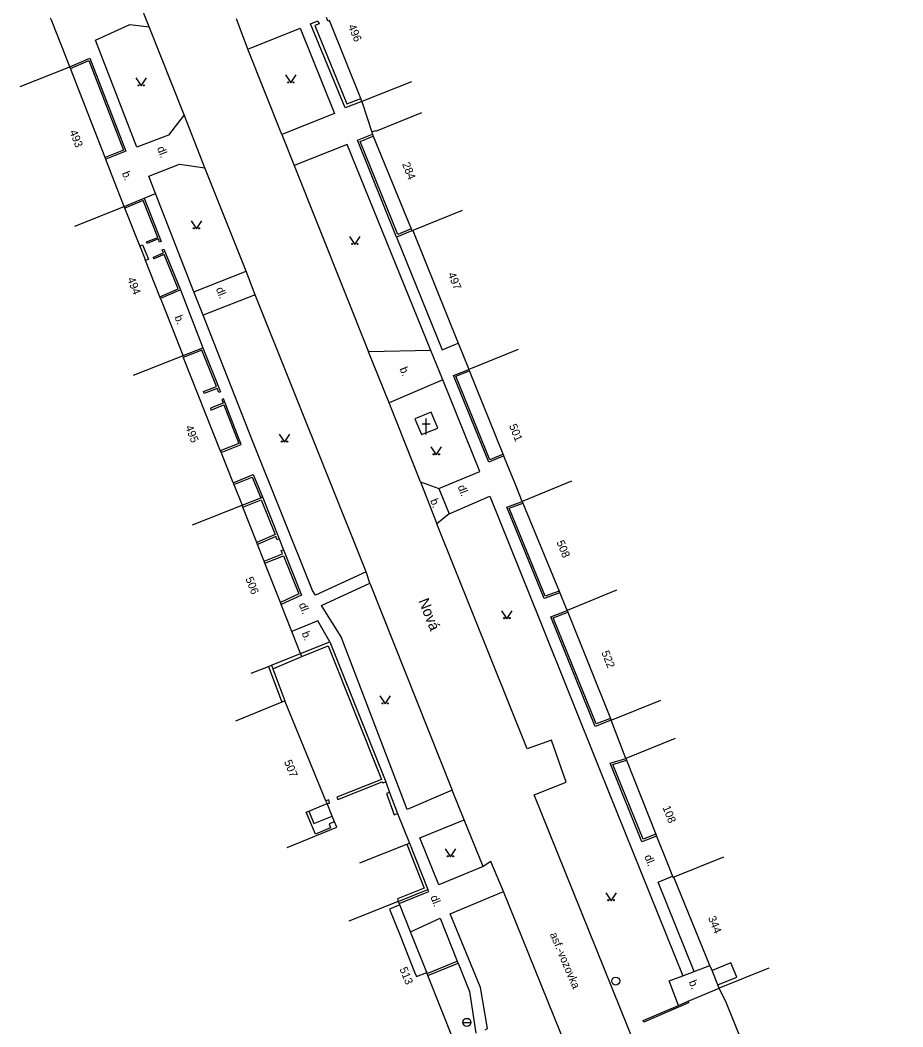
# Model space of a CAD drawing. Extents: x -577457 to -568404, y -1208466 to -1201387.
# Drawn here: x -575176.8 to -575094.1, y -1204818.3 to -1204724 of the extents above; entities that cross this region are included whole.
import ezdxf

# ---------------------------------------------------------------- set-up
doc = ezdxf.new("R2010")
doc.units = 0
for name, color, linetype in [('BUDOVY_MĚŘ', 7, 'Continuous'), ('MAP_ZN_BP', 7, 'Continuous'), ('NÁZVY_ULIC_TOK_SMĚR', 7, 'Continuous'), ('POMOC_POPIS', 7, 'Continuous'), ('ROZHRANÍ_PLOCH', 7, 'Continuous'), ('ZN_BUDOV', 7, 'Continuous'), ('ZN_DOPLŇKOVÉ', 7, 'Continuous'), ('ZN_KULTUR', 7, 'Continuous'), ('Č_POPIS_ORIENT', 7, 'Continuous')]:
    doc.layers.add(name, color=color, linetype=linetype)

msp = doc.modelspace()

# ---------------------------------------------------------------- linework, layer by layer
at = {"layer": 'BUDOVY_MĚŘ'}
for points in [[(-575144.87, -1204731.33), (-575147.8, -1204724.02), (-575147.95, -1204724.08), (-575148.09, -1204723.74)], [(-575173.84, -1204724), (-575173.92, -1204723.8)], [(-575172.13, -1204728.37), (-575172.85, -1204726.53)], [(-575176.78, -1204730.19), (-575172.13, -1204728.37)], [(-575172.07, -1204728.53), (-575172.13, -1204728.37)], [(-575168.81, -1204736.86), (-575172.07, -1204728.53)], [(-575140.12, -1204729.75), (-575144.76, -1204731.61)], [(-575144.76, -1204731.61), (-575144.87, -1204731.33)], [(-575139.18, -1204732.67), (-575143.49, -1204734.42), (-575143.52, -1204734.36), (-575143.84, -1204734.49)], [(-575143.84, -1204734.49), (-575143.77, -1204734.67)], [(-575143.77, -1204734.67), (-575143.7, -1204734.85)], [(-575143.7, -1204734.85), (-575140.16, -1204743.54)], [(-575168.75, -1204737.02), (-575168.81, -1204736.86)], [(-575168.68, -1204737.2), (-575168.75, -1204737.02)], [(-575167.02, -1204741.45), (-575167.71, -1204739.69)], [(-575171.67, -1204743.29), (-575167.02, -1204741.45)], [(-575166.96, -1204741.6), (-575167.02, -1204741.45)], [(-575165.57, -1204745.12), (-575166.96, -1204741.6)], [(-575135.37, -1204741.81), (-575140, -1204743.69)], [(-575140.16, -1204743.54), (-575140.09, -1204743.72)], [(-575140.09, -1204743.72), (-575140, -1204743.69)], [(-575140, -1204743.69), (-575135.74, -1204754.23)], [(-575165.45, -1204745.41), (-575165.57, -1204745.12)], [(-575165.03, -1204746.48), (-575165.11, -1204746.28)], [(-575163.68, -1204749.91), (-575165.03, -1204746.48)], [(-575163.62, -1204750.06), (-575163.68, -1204749.91)], [(-575163.55, -1204750.24), (-575163.62, -1204750.06)], [(-575161.51, -1204755.4), (-575162.55, -1204752.76)], [(-575135.74, -1204754.23), (-575135.64, -1204754.47)], [(-575130.11, -1204754.82), (-575134.74, -1204756.69)], [(-575166.16, -1204757.23), (-575161.56, -1204755.42)], [(-575161.56, -1204755.42), (-575161.51, -1204755.4)], [(-575161.56, -1204755.42), (-575161.49, -1204755.59)], [(-575161.49, -1204755.59), (-575158.03, -1204764.31)], [(-575134.83, -1204756.46), (-575134.74, -1204756.69)], [(-575134.68, -1204756.84), (-575134.74, -1204756.69)], [(-575131.52, -1204764.64), (-575134.68, -1204756.84)], [(-575158.03, -1204764.31), (-575157.96, -1204764.48)], [(-575157.96, -1204764.48), (-575157.89, -1204764.65)], [(-575131.46, -1204764.79), (-575131.52, -1204764.64)], [(-575131.39, -1204764.96), (-575131.46, -1204764.79)], [(-575156.87, -1204767.2), (-575156.83, -1204767.31)], [(-575156.83, -1204767.31), (-575156.76, -1204767.48)], [(-575156.76, -1204767.48), (-575155.99, -1204769.41)], [(-575129.74, -1204769.05), (-575130.37, -1204767.48)], [(-575125.12, -1204767.15), (-575129.74, -1204769.05)], [(-575160.64, -1204771.25), (-575155.99, -1204769.41)], [(-575155.92, -1204769.6), (-575155.99, -1204769.41)], [(-575154.61, -1204772.9), (-575155.92, -1204769.6)], [(-575129.74, -1204769.05), (-575129.68, -1204769.21)], [(-575129.68, -1204769.21), (-575126.28, -1204777.47)], [(-575154.54, -1204773.09), (-575154.61, -1204772.9)], [(-575154.42, -1204773.4), (-575154.54, -1204773.09)], [(-575153.92, -1204774.66), (-575154.07, -1204774.29)], [(-575153.85, -1204774.84), (-575153.92, -1204774.66)], [(-575152.39, -1204778.53), (-575153.85, -1204774.84)], [(-575126.28, -1204777.47), (-575126.21, -1204777.63)], [(-575120.92, -1204777.36), (-575125.54, -1204779.26)], [(-575152.32, -1204778.71), (-575152.39, -1204778.53)], [(-575125.68, -1204778.92), (-575125.54, -1204779.26)], [(-575125.54, -1204779.26), (-575125.47, -1204779.43)], [(-575125.47, -1204779.43), (-575121.47, -1204789.38)], [(-575150.5, -1204783.31), (-575151.26, -1204781.39)], [(-575153.24, -1204784.39), (-575150.5, -1204783.31)], [(-575155.15, -1204785.15), (-575153.52, -1204784.5)], [(-575153.52, -1204784.5), (-575153.24, -1204784.39)], [(-575152.25, -1204787.85), (-575156.6, -1204789.64)], [(-575151.97, -1204787.74), (-575152.25, -1204787.85)], [(-575148.14, -1204797.08), (-575151.97, -1204787.74)], [(-575121.4, -1204789.55), (-575116.76, -1204787.68)], [(-575121.47, -1204789.38), (-575121.4, -1204789.55)], [(-575115.4, -1204791.27), (-575120.05, -1204793.12)], [(-575120.05, -1204793.12), (-575119.98, -1204793.29)], [(-575119.98, -1204793.29), (-575117.23, -1204800.23)], [(-575148.02, -1204797.36), (-575148.14, -1204797.08)], [(-575147.55, -1204798.52), (-575148.02, -1204797.36)], [(-575151.75, -1204801.46), (-575147.12, -1204799.56), (-575147.33, -1204799.05)], [(-575147.33, -1204799.05), (-575147.55, -1204798.52)], [(-575117.23, -1204800.23), (-575117.16, -1204800.41)], [(-575117.16, -1204800.41), (-575117.1, -1204800.55)], [(-575116.27, -1204802.64), (-575115.67, -1204804.16)], [(-575110.9, -1204802.36), (-575115.53, -1204804.25)], [(-575115.67, -1204804.16), (-575115.62, -1204804.29), (-575115.53, -1204804.25)], [(-575112.15, -1204812.51), (-575115.53, -1204804.25)], [(-575141.35, -1204806.51), (-575145.99, -1204808.36)], [(-575141.27, -1204806.7), (-575141.35, -1204806.51)], [(-575141.21, -1204806.85), (-575141.27, -1204806.7)], [(-575140.21, -1204809.37), (-575141.21, -1204806.85)], [(-575138.69, -1204813.18), (-575140.21, -1204809.37)], [(-575138.66, -1204813.25), (-575138.69, -1204813.18)], [(-575138.58, -1204813.44), (-575138.66, -1204813.25)], [(-575111.96, -1204812.98), (-575112.15, -1204812.51)], [(-575111.41, -1204814.32), (-575111.96, -1204812.98)], [(-575106.65, -1204812.75), (-575111.28, -1204814.64)], [(-575136.14, -1204819.57), (-575138.58, -1204813.44)], [(-575111.28, -1204814.64), (-575111.41, -1204814.32)]]:
    msp.add_lwpolyline(points, dxfattribs=at)
at = {"layer": 'MAP_ZN_BP'}
for radius in [0.375, 0.0005]:
    msp.add_circle((-575120.98, -1204813.971), radius, dxfattribs=at)
at = {"layer": 'ROZHRANÍ_PLOCH'}
for points in [[(-575164.7, -1204724.61), (-575166.63, -1204719.72)], [(-575161.42, -1204732.86), (-575162.89, -1204734.77), (-575165.86, -1204735.88), (-575169.73, -1204725.87), (-575166.5, -1204724.38), (-575164.7, -1204724.61)], [(-575161.42, -1204732.86), (-575164.7, -1204724.61)], [(-575155.45, -1204726.69), (-575156.51, -1204723.87)], [(-575155.45, -1204726.69), (-575150.55, -1204724.73), (-575147.33, -1204732.72), (-575152.26, -1204734.7)], [(-575152.26, -1204734.7), (-575155.45, -1204726.69)], [(-575159.49, -1204737.83), (-575161.42, -1204732.86)], [(-575152.26, -1204734.7), (-575151.1, -1204737.61)], [(-575138.3, -1204754.92), (-575146.14, -1204735.63), (-575151.1, -1204737.61)], [(-575164.11, -1204740.21), (-575164.71, -1204738.6), (-575161.86, -1204737.46), (-575159.49, -1204737.83)], [(-575155.6, -1204747.48), (-575159.49, -1204737.83)], [(-575151.1, -1204737.61), (-575144.13, -1204755.04)], [(-575165.16, -1204740.67), (-575164.11, -1204740.21)], [(-575160.52, -1204749.44), (-575164.11, -1204740.21)], [(-575141.51, -1204744.3), (-575137.25, -1204754.85), (-575135.74, -1204754.23)], [(-575165.57, -1204745.12), (-575165.33, -1204745.02), (-575164.75, -1204746.37), (-575165.03, -1204746.48)], [(-575160.52, -1204749.44), (-575155.6, -1204747.48)], [(-575154.76, -1204749.71), (-575155.6, -1204747.48)], [(-575161.75, -1204749.23), (-575159.65, -1204754.66)], [(-575159.62, -1204751.6), (-575160.52, -1204749.44)], [(-575154.76, -1204749.71), (-575159.62, -1204751.6)], [(-575144.37, -1204775.64), (-575154.76, -1204749.71)], [(-575144.37, -1204775.64), (-575149.11, -1204777.82), (-575149.38, -1204777.41), (-575155, -1204763.39), (-575159.62, -1204751.6)], [(-575138.3, -1204754.92), (-575144.13, -1204755.04)], [(-575142.22, -1204759.81), (-575144.13, -1204755.04)], [(-575137.18, -1204757.66), (-575138.3, -1204754.92)], [(-575137.18, -1204757.66), (-575142.22, -1204759.81)], [(-575137.54, -1204767.86), (-575133.72, -1204766.26), (-575137.18, -1204757.66)], [(-575139.27, -1204767.21), (-575142.22, -1204759.81)], [(-575139.79, -1204761.32), (-575139.19, -1204762.79), (-575137.65, -1204762.21), (-575138.28, -1204760.7), (-575139.79, -1204761.32)], [(-575139.27, -1204767.21), (-575137.54, -1204767.86)], [(-575139.27, -1204767.21), (-575137.73, -1204771.17)], [(-575137.54, -1204767.86), (-575136.58, -1204770.21)], [(-575136.58, -1204770.21), (-575132.77, -1204768.57), (-575128.06, -1204780.26), (-575122.5, -1204794.14), (-575114.68, -1204813.48)], [(-575136.58, -1204770.21), (-575137.73, -1204771.17)], [(-575094.08, -1204882.55), (-575107.04, -1204850.7), (-575119.81, -1204818.36), (-575128.63, -1204796.54), (-575125.63, -1204795.35), (-575127.01, -1204791.42), (-575129.27, -1204792.23), (-575137.73, -1204771.17)], [(-575144.01, -1204776.71), (-575144.37, -1204775.64)], [(-575136.3, -1204796.11), (-575140.51, -1204797.91), (-575146.69, -1204781.75), (-575148.54, -1204778.8), (-575144.01, -1204776.71)], [(-575144.01, -1204776.71), (-575136.3, -1204796.11)], [(-575147.75, -1204782.19), (-575148.88, -1204780.23), (-575151.32, -1204781.24)], [(-575135.17, -1204798.89), (-575136.3, -1204796.11)], [(-575133.4, -1204803.26), (-575137.54, -1204804.97), (-575139.34, -1204800.57), (-575135.17, -1204798.89)], [(-575133.4, -1204803.26), (-575135.17, -1204798.89)], [(-575131.5, -1204805.6), (-575132.67, -1204802.77), (-575133.4, -1204803.26)], [(-575113.63, -1204813.08), (-575117.01, -1204804.71), (-575115.67, -1204804.16)], [(-575133.21, -1204818.53), (-575132.99, -1204818.4), (-575133.64, -1204814.58), (-575136.48, -1204807.67), (-575131.5, -1204805.6)], [(-575122.01, -1204829.07), (-575131.5, -1204805.6)], [(-575140.21, -1204809.37), (-575137.44, -1204808.08), (-575135.83, -1204812.11)], [(-575135.83, -1204812.11), (-575135.75, -1204812.3)], [(-575135.75, -1204812.3), (-575134.69, -1204814.94), (-575134.09, -1204818.84)], [(-575114.68, -1204813.48), (-575113.63, -1204813.08)], [(-575113.63, -1204813.08), (-575112.15, -1204812.51)], [(-575115.1, -1204816.25), (-575115.98, -1204813.96), (-575114.68, -1204813.48)], [(-575114.21, -1204815.87), (-575111.28, -1204814.64)]]:
    msp.add_lwpolyline(points, dxfattribs=at)
at = {"layer": 'ZN_BUDOV'}
for p, q in [((-575138.74, -1204762.8), (-575138.74, -1204761.3)), ((-575139.115, -1204761.8), (-575138.365, -1204761.8))]:
    msp.add_line(p, q, dxfattribs=at)
at = {"layer": 'ZN_DOPLŇKOVÉ'}
msp.add_line((-575135.305, -1204817.84), (-575134.555, -1204817.84), dxfattribs=at)
for points in [[(-575172.85, -1204726.53), (-575173.84, -1204724)], [(-575144.76, -1204731.61), (-575146.34, -1204732.2), (-575149.57, -1204724.34), (-575148.9, -1204724.05), (-575148.78, -1204724.32), (-575149.18, -1204724.5), (-575146.17, -1204731.82), (-575144.87, -1204731.33)], [(-575172.13, -1204728.37), (-575170.26, -1204727.55), (-575166.87, -1204736.25), (-575168.75, -1204737.02)], [(-575172.07, -1204728.53), (-575170.35, -1204727.77), (-575167.09, -1204736.15), (-575168.81, -1204736.86)], [(-575144.76, -1204731.61), (-575143.84, -1204734.49)], [(-575141.51, -1204744.3), (-575145.16, -1204735.24), (-575143.77, -1204734.67)], [(-575140.16, -1204743.54), (-575141.41, -1204744.05), (-575144.91, -1204735.34), (-575143.7, -1204734.85)], [(-575167.71, -1204739.69), (-575168.68, -1204737.2)], [(-575167.02, -1204741.45), (-575165.16, -1204740.67)], [(-575165.16, -1204740.67), (-575163.56, -1204744.71), (-575163.71, -1204744.77), (-575163.83, -1204744.48), (-575164.87, -1204744.89), (-575164.93, -1204744.74), (-575163.89, -1204744.33), (-575165.25, -1204740.88), (-575166.96, -1204741.6)], [(-575140.09, -1204743.72), (-575141.51, -1204744.3)], [(-575165.11, -1204746.28), (-575165.45, -1204745.41)], [(-575163.68, -1204749.91), (-575161.96, -1204749.15), (-575163.28, -1204745.93), (-575164.24, -1204746.33), (-575164.3, -1204746.18), (-575163.34, -1204745.79), (-575163.46, -1204745.49), (-575163.32, -1204745.43), (-575161.75, -1204749.23)], [(-575161.75, -1204749.23), (-575163.62, -1204750.06)], [(-575162.55, -1204752.76), (-575163.55, -1204750.24)], [(-575161.51, -1204755.4), (-575159.65, -1204754.66)], [(-575159.65, -1204754.66), (-575158, -1204758.78), (-575158.17, -1204758.85), (-575158.32, -1204758.47), (-575159.54, -1204758.94), (-575159.6, -1204758.77), (-575158.39, -1204758.3), (-575159.75, -1204754.89), (-575161.49, -1204755.59)], [(-575135.64, -1204754.47), (-575134.83, -1204756.46)], [(-575131.46, -1204764.79), (-575132.87, -1204765.37), (-575136.18, -1204757.25), (-575134.74, -1204756.69)], [(-575131.52, -1204764.64), (-575132.78, -1204765.16), (-575135.97, -1204757.34), (-575134.68, -1204756.84)], [(-575157.96, -1204764.48), (-575156.07, -1204763.72), (-575157.73, -1204759.46), (-575157.89, -1204759.52), (-575157.77, -1204759.84), (-575158.96, -1204760.33), (-575158.9, -1204760.5), (-575157.7, -1204760.01), (-575156.3, -1204763.62), (-575158.03, -1204764.31)], [(-575157.89, -1204764.65), (-575156.87, -1204767.2)], [(-575130.37, -1204767.48), (-575131.39, -1204764.96)], [(-575156.83, -1204767.31), (-575154.94, -1204766.55), (-575154.08, -1204768.64)], [(-575156.76, -1204767.48), (-575155.04, -1204766.78), (-575154.24, -1204768.71)], [(-575155.99, -1204769.41), (-575154.24, -1204768.71)], [(-575155.92, -1204769.6), (-575154.19, -1204768.9), (-575152.89, -1204772.16), (-575154.61, -1204772.9)], [(-575154.24, -1204768.71), (-575154.08, -1204768.64)], [(-575154.08, -1204768.64), (-575152.51, -1204772.56)], [(-575126.21, -1204777.63), (-575127.69, -1204778.15), (-575131.17, -1204769.6), (-575129.74, -1204769.05)], [(-575126.28, -1204777.47), (-575127.59, -1204777.93), (-575130.95, -1204769.7), (-575129.68, -1204769.21)], [(-575152.51, -1204772.56), (-575152.7, -1204772.64), (-575152.81, -1204772.35), (-575154.54, -1204773.09)], [(-575152.51, -1204772.56), (-575152.12, -1204773.59)], [(-575154.07, -1204774.29), (-575154.42, -1204773.4)], [(-575153.92, -1204774.66), (-575152.19, -1204773.95), (-575152.31, -1204773.66), (-575152.12, -1204773.59)], [(-575152.12, -1204773.59), (-575150.42, -1204777.82), (-575152.32, -1204778.71)], [(-575153.85, -1204774.84), (-575152.12, -1204774.14), (-575150.68, -1204777.72), (-575152.39, -1204778.53)], [(-575126.21, -1204777.63), (-575125.68, -1204778.92)], [(-575151.32, -1204781.24), (-575152.32, -1204778.71)], [(-575121.4, -1204789.55), (-575122.92, -1204790.12), (-575127.07, -1204779.85), (-575125.54, -1204779.26)], [(-575121.47, -1204789.38), (-575122.82, -1204789.89), (-575126.83, -1204779.95), (-575125.47, -1204779.43)], [(-575151.26, -1204781.39), (-575151.32, -1204781.24)], [(-575150.5, -1204783.31), (-575147.75, -1204782.19)], [(-575147.75, -1204782.19), (-575142.53, -1204795.31)], [(-575150.39, -1204783.59), (-575147.91, -1204782.58), (-575142.94, -1204795.11), (-575147.1, -1204796.74), (-575147.01, -1204796.97), (-575142.85, -1204795.33), (-575142.81, -1204795.42), (-575142.53, -1204795.31)], [(-575153.11, -1204784.74), (-575150.39, -1204783.59)], [(-575150.39, -1204783.59), (-575150.5, -1204783.31)], [(-575153.52, -1204784.5), (-575152.25, -1204787.85)], [(-575153.24, -1204784.39), (-575153.11, -1204784.74)], [(-575153.11, -1204784.74), (-575151.97, -1204787.74)], [(-575120.05, -1204793.12), (-575121.4, -1204789.55)], [(-575117.16, -1204800.41), (-575118.52, -1204800.94), (-575121.5, -1204793.57), (-575120.05, -1204793.12)], [(-575117.23, -1204800.23), (-575118.41, -1204800.69), (-575121.25, -1204793.69), (-575119.98, -1204793.29)], [(-575142.53, -1204795.31), (-575142.19, -1204796.3)], [(-575142.19, -1204796.3), (-575142.47, -1204796.41), (-575141.73, -1204798.4), (-575141.44, -1204798.29)], [(-575142.19, -1204796.3), (-575141.44, -1204798.29)], [(-575148.02, -1204797.36), (-575147.79, -1204797.31), (-575147.86, -1204797.01), (-575148.14, -1204797.08)], [(-575147.33, -1204799.05), (-575147.84, -1204799.26), (-575147.69, -1204799.63), (-575149.12, -1204800.22), (-575149.97, -1204798.16), (-575149.74, -1204798.06)], [(-575149.74, -1204798.06), (-575148.02, -1204797.36)], [(-575149.74, -1204798.06), (-575149.26, -1204799.22), (-575147.55, -1204798.52)], [(-575141.44, -1204798.29), (-575140.3, -1204801.05)], [(-575140.55, -1204801.15), (-575140.3, -1204801.05)], [(-575140.3, -1204801.05), (-575138.57, -1204805.41)], [(-575117.1, -1204800.55), (-575116.27, -1204802.64)], [(-575144.95, -1204802.9), (-575140.55, -1204801.15)], [(-575140.55, -1204801.15), (-575138.92, -1204805.26), (-575141.44, -1204806.26), (-575141.35, -1204806.51)], [(-575141.35, -1204806.51), (-575138.57, -1204805.41)], [(-575141.27, -1204806.7), (-575138.5, -1204805.59), (-575138.57, -1204805.41)], [(-575141.21, -1204806.85), (-575142.17, -1204807.24), (-575141.18, -1204809.72)], [(-575141.18, -1204809.72), (-575140.39, -1204811.7)], [(-575140.39, -1204811.7), (-575139.82, -1204813.15)], [(-575138.66, -1204813.25), (-575135.83, -1204812.11)], [(-575138.58, -1204813.44), (-575135.75, -1204812.3)], [(-575111.41, -1204814.32), (-575109.65, -1204813.6), (-575110.2, -1204812.26), (-575111.96, -1204812.98)], [(-575139.82, -1204813.15), (-575139.65, -1204813.56), (-575138.69, -1204813.18)], [(-575110.6, -1204816.03), (-575111.28, -1204814.64)], [(-575114.15, -1204816), (-575118.36, -1204817.81), (-575118.42, -1204817.67), (-575115.1, -1204816.25)], [(-575115.1, -1204816.25), (-575114.21, -1204815.87)], [(-575114.21, -1204815.87), (-575114.15, -1204816)], [(-575106.42, -1204826.4), (-575110.6, -1204816.03)]]:
    msp.add_lwpolyline(points, dxfattribs=at)
msp.add_circle((-575134.93, -1204817.84), 0.375, dxfattribs=at)
at = {"layer": 'ZN_KULTUR'}
for points in [[(-575165.95, -1204729.4), (-575165.45, -1204730.15), (-575164.95, -1204729.4)], [(-575151.92, -1204729.12), (-575151.42, -1204729.87), (-575150.92, -1204729.12)], [(-575160.76, -1204742.78), (-575160.26, -1204743.53), (-575159.76, -1204742.78)], [(-575145.93, -1204744.24), (-575145.43, -1204744.99), (-575144.93, -1204744.24)], [(-575152.51, -1204762.76), (-575152.01, -1204763.51), (-575151.51, -1204762.76)], [(-575138.29, -1204763.95), (-575137.79, -1204764.7), (-575137.29, -1204763.95)], [(-575131.67, -1204779.29), (-575131.17, -1204780.04), (-575130.67, -1204779.29)], [(-575143.07, -1204787.27), (-575142.57, -1204788.02), (-575142.07, -1204787.27)], [(-575136.96, -1204801.59), (-575136.46, -1204802.34), (-575135.96, -1204801.59)], [(-575121.92, -1204805.7), (-575121.42, -1204806.45), (-575120.92, -1204805.7)]]:
    msp.add_lwpolyline(points, dxfattribs=at)
for centre in [(-575165.7, -1204730.1), (-575165.2, -1204730.1), (-575151.67, -1204729.82), (-575151.17, -1204729.82), (-575160.51, -1204743.48), (-575160.01, -1204743.48), (-575145.68, -1204744.94), (-575145.18, -1204744.94), (-575152.26, -1204763.46), (-575151.76, -1204763.46), (-575138.04, -1204764.65), (-575137.54, -1204764.65), (-575131.42, -1204779.99), (-575130.92, -1204779.99), (-575142.82, -1204787.97), (-575142.32, -1204787.97), (-575136.71, -1204802.29), (-575136.21, -1204802.29), (-575121.67, -1204806.4), (-575121.17, -1204806.4)]:
    msp.add_circle(centre, 0.05, dxfattribs=at)

# ---------------------------------------------------------------- texts
at = {"layer": 'NÁZVY_ULIC_TOK_SMĚR'}
msp.add_text('Nová', height=1, rotation=291.54998, dxfattribs=at).set_placement((-575139.48, -1204778.36))
at = {"layer": 'POMOC_POPIS'}
for s, rotation, p in [('dl.', 291.33002, (-575163.97, -1204735.97)), ('b.', 291.33002, (-575167.26, -1204738.31)), ('dl.', 291.14999, (-575158.45, -1204749.15)), ('b.', 291.14999, (-575162.33, -1204751.78)), ('b.', 291.76999, (-575141.24, -1204756.63)), ('dl.', 291.24, (-575135.8, -1204767.67)), ('b.', 291.24, (-575138.38, -1204768.96)), ('dl.', 291.56, (-575150.69, -1204778.7)), ('b.', 291.14999, (-575150.42, -1204781.39)), ('dl.', 291.63002, (-575118.32, -1204802.31)), ('dl.', 291.74999, (-575138.36, -1204806.1)), ('asf.-vozovka', 292.94003, (-575127.17, -1204809.59)), ('b.', 292.23999, (-575114.15, -1204814.05))]:
    msp.add_text(s, height=0.75, rotation=rotation, dxfattribs=at).set_placement(p)
at = {"layer": 'Č_POPIS_ORIENT'}
for s, rotation, p in [('496', 292.61997, (-575146.08, -1204724.55)), ('493', 291.33002, (-575172.17, -1204734.43)), ('284', 292.12998, (-575141.01, -1204737.46)), ('494', 291.56, (-575166.76, -1204748.22)), ('497', 292.01997, (-575136.73, -1204747.77)), ('495', 291.69998, (-575161.33, -1204762.09)), ('501', 292.01997, (-575130.99, -1204761.97)), ('508', 292.36999, (-575126.55, -1204772.87)), ('506', 291.56, (-575155.69, -1204776.29)), ('522', 291.91999, (-575122.34, -1204783.2)), ('507', 292.29998, (-575152.07, -1204793.43)), ('108', 291.63002, (-575116.61, -1204797.71)), ('344', 292.23999, (-575112.35, -1204808.05)), ('513', 291.74999, (-575141.25, -1204812.83))]:
    msp.add_text(s, height=0.75, rotation=rotation, dxfattribs=at).set_placement(p)

doc.saveas('drawing.dxf')
